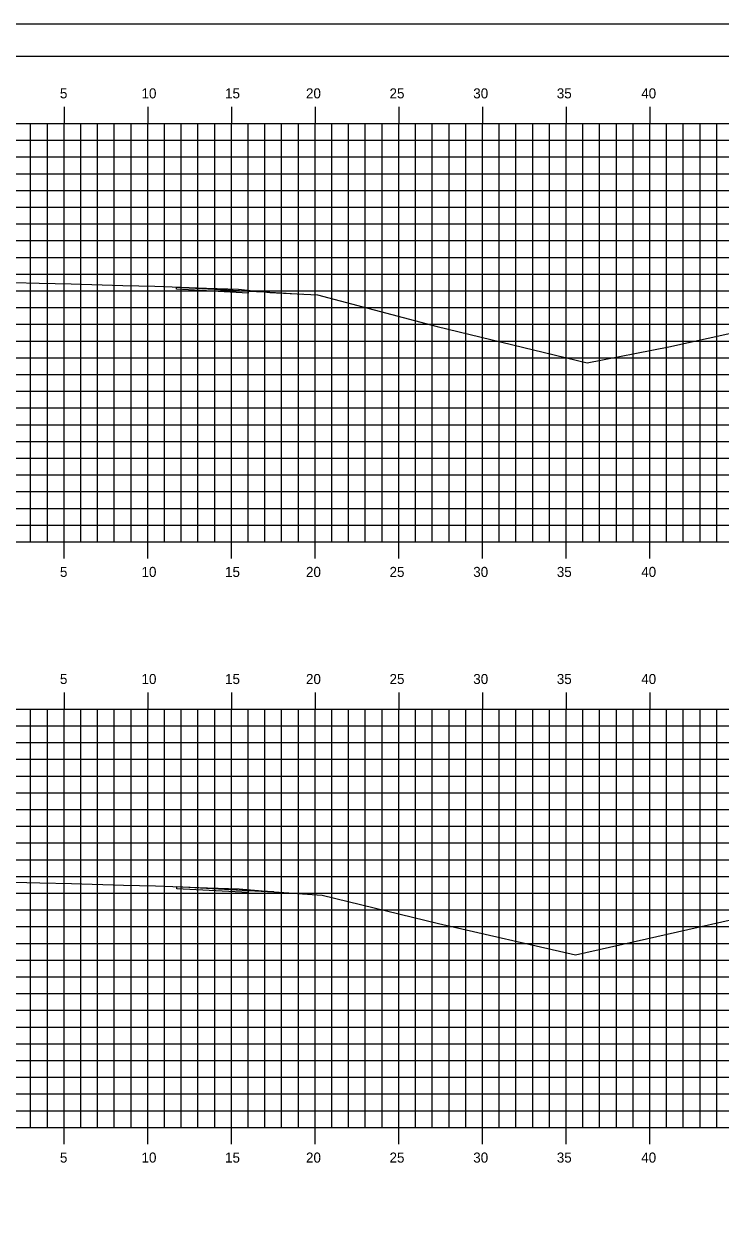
# Model space of a CAD drawing. Extents: x 1168600 to 1177589, y 610178 to 611246.
# Drawn here: x 1177060 to 1177101.7, y 610306.8 to 610378.7 of the extents above; entities that cross this region are included whole.
import ezdxf

# ---------------------------------------------------------------- set-up
doc = ezdxf.new("R2010")
doc.units = 0
for name, color, linetype in [('_Construction', 7, 'Continuous'), ('_Station Equation', 7, 'Continuous'), ('D_Roadway_Edge_TW', 7, 'Continuous'), ('D_Text_Standard', 7, 'Continuous'), ('H_V ANNOTATION', 7, 'Continuous'), ('MAJOR', 7, 'Continuous'), ('MINOR', 7, 'Continuous')]:
    doc.layers.add(name, color=color, linetype=linetype)

msp = doc.modelspace()

# ---------------------------------------------------------------- linework, layer by layer
at = {"layer": '_Construction'}
msp.add_line((1177142.411, 610376.801), (1176982.411, 610376.801), dxfattribs=at)
msp.add_lwpolyline([(1176974.318, 610268.742), (1177144.318, 610268.742), (1177144.318, 610378.742), (1176974.318, 610378.742)], close=True, dxfattribs=at)
at = {"layer": '_Station Equation'}
for points in [[(1177057.824, 610363.333), (1177060.917, 610363.258), (1177062.824, 610363.212), (1177065.923, 610363.124), (1177067.824, 610363.069), (1177070.93, 610362.962), (1177072.824, 610362.897), (1177073.88, 610362.782), (1177074.394, 610362.731), (1177074.52, 610362.719), (1177074.695, 610362.702), (1177077.55, 610362.552), (1177084.703, 610360.674), (1177093.658, 610358.487), (1177098.548, 610359.454), (1177104.429, 610360.742), (1177114.272, 610362.286), (1177116.359, 610362.57), (1177126.123, 610362.533), (1177127.411, 610362.522)], [(1177057.863, 610327.493), (1177060.963, 610327.422), (1177062.863, 610327.375), (1177065.969, 610327.289), (1177067.863, 610327.237), (1177070.976, 610327.13), (1177072.863, 610327.065), (1177073.785, 610326.981), (1177074.937, 610326.888), (1177075.18, 610326.858), (1177077.836, 610326.682), (1177084.777, 610324.987), (1177092.963, 610323.108), (1177097.837, 610324.204), (1177104.193, 610325.641), (1177109.745, 610326.706), (1177117.965, 610327.825), (1177127.411, 610327.79)]]:
    msp.add_lwpolyline(points, dxfattribs=at)
at = {"layer": 'D_Roadway_Edge_TW'}
for points in [[(1177069.126, 610363.024), (1177074.394, 610362.731), (1177073.411, 610362.786), (1177073.411, 610362.661), (1177069.126, 610362.899), (1177069.126, 610363.024)], [(1177069.126, 610363.024), (1177074.394, 610362.731), (1177073.411, 610362.786), (1177073.411, 610362.661), (1177069.126, 610362.899), (1177069.126, 610363.024)], [(1177069.145, 610327.193), (1177074.937, 610326.888), (1177073.411, 610326.968), (1177073.411, 610326.843), (1177069.145, 610327.068), (1177069.145, 610327.193)], [(1177069.145, 610327.193), (1177074.937, 610326.888), (1177073.411, 610326.968), (1177073.411, 610326.843), (1177069.145, 610327.068), (1177069.145, 610327.193)]]:
    msp.add_lwpolyline(points, dxfattribs=at)
at = {"layer": 'D_Text_Standard'}
for points in [[(1177069.126, 610363.024), (1177071.834, 610362.874), (1177073.411, 610362.786), (1177074.394, 610362.731), (1177074.395, 610362.731), (1177076.666, 610362.598)], [(1177069.146, 610327.193), (1177069.148, 610327.193), (1177073.411, 610326.968), (1177073.436, 610326.967), (1177074.937, 610326.888), (1177074.968, 610326.888), (1177076.714, 610326.757)]]:
    msp.add_lwpolyline(points, dxfattribs=at)
at = {"layer": 'MAJOR'}
for p, q in [((1177062.411, 610373.803), (1177062.411, 610372.801)), ((1177067.411, 610373.803), (1177067.411, 610372.801)), ((1177072.411, 610373.803), (1177072.411, 610372.801)), ((1177077.411, 610373.803), (1177077.411, 610372.801)), ((1177082.411, 610373.803), (1177082.411, 610372.801)), ((1177087.411, 610373.803), (1177087.411, 610372.801)), ((1177092.411, 610373.803), (1177092.411, 610372.801)), ((1177097.411, 610373.803), (1177097.411, 610372.801)), ((1176987.411, 610372.801), (1177127.411, 610372.801)), ((1176987.411, 610372.801), (1177127.411, 610372.801)), ((1177062.411, 610347.801), (1177062.411, 610372.801)), ((1177067.411, 610347.801), (1177067.411, 610372.801)), ((1177072.411, 610347.801), (1177072.411, 610372.801)), ((1177077.411, 610347.801), (1177077.411, 610372.801)), ((1177082.411, 610347.801), (1177082.411, 610372.801)), ((1177087.411, 610347.801), (1177087.411, 610372.801)), ((1177092.411, 610347.801), (1177092.411, 610372.801)), ((1177097.411, 610347.801), (1177097.411, 610372.801)), ((1176987.411, 610367.801), (1177127.411, 610367.801)), ((1176987.411, 610362.801), (1177127.411, 610362.801)), ((1176987.411, 610357.801), (1177127.411, 610357.801)), ((1176987.411, 610352.801), (1177127.411, 610352.801)), ((1176987.411, 610347.801), (1177127.411, 610347.801)), ((1176987.411, 610347.801), (1177127.411, 610347.801)), ((1177062.411, 610346.799), (1177062.411, 610347.801)), ((1177067.411, 610346.799), (1177067.411, 610347.801)), ((1177072.411, 610346.799), (1177072.411, 610347.801)), ((1177077.411, 610346.799), (1177077.411, 610347.801)), ((1177082.411, 610346.799), (1177082.411, 610347.801)), ((1177087.411, 610346.799), (1177087.411, 610347.801)), ((1177092.411, 610346.799), (1177092.411, 610347.801)), ((1177097.411, 610346.799), (1177097.411, 610347.801)), ((1177062.411, 610338.803), (1177062.411, 610337.801)), ((1177067.411, 610338.803), (1177067.411, 610337.801)), ((1177072.411, 610338.803), (1177072.411, 610337.801)), ((1177077.411, 610338.803), (1177077.411, 610337.801)), ((1177082.411, 610338.803), (1177082.411, 610337.801)), ((1177087.411, 610338.803), (1177087.411, 610337.801)), ((1177092.411, 610338.803), (1177092.411, 610337.801)), ((1177097.411, 610338.803), (1177097.411, 610337.801)), ((1176987.411, 610337.801), (1177127.411, 610337.801)), ((1176987.411, 610337.801), (1177127.411, 610337.801)), ((1177062.411, 610312.801), (1177062.411, 610337.801)), ((1177067.411, 610312.801), (1177067.411, 610337.801)), ((1177072.411, 610312.801), (1177072.411, 610337.801)), ((1177077.411, 610312.801), (1177077.411, 610337.801)), ((1177082.411, 610312.801), (1177082.411, 610337.801)), ((1177087.411, 610312.801), (1177087.411, 610337.801)), ((1177092.411, 610312.801), (1177092.411, 610337.801)), ((1177097.411, 610312.801), (1177097.411, 610337.801)), ((1176987.411, 610332.801), (1177127.411, 610332.801)), ((1176987.411, 610327.801), (1177127.411, 610327.801)), ((1176987.411, 610322.801), (1177127.411, 610322.801)), ((1176987.411, 610317.801), (1177127.411, 610317.801)), ((1176987.411, 610312.801), (1177127.411, 610312.801)), ((1176987.411, 610312.801), (1177127.411, 610312.801)), ((1177062.411, 610311.799), (1177062.411, 610312.801)), ((1177067.411, 610311.799), (1177067.411, 610312.801)), ((1177072.411, 610311.799), (1177072.411, 610312.801)), ((1177077.411, 610311.799), (1177077.411, 610312.801)), ((1177082.411, 610311.799), (1177082.411, 610312.801)), ((1177087.411, 610311.799), (1177087.411, 610312.801)), ((1177092.411, 610311.799), (1177092.411, 610312.801)), ((1177097.411, 610311.799), (1177097.411, 610312.801))]:
    msp.add_line(p, q, dxfattribs=at)
at = {"layer": 'MINOR'}
for p, q in [((1177060.411, 610347.801), (1177060.411, 610372.801)), ((1177061.411, 610347.801), (1177061.411, 610372.801)), ((1177063.411, 610347.801), (1177063.411, 610372.801)), ((1177064.411, 610347.801), (1177064.411, 610372.801)), ((1177065.411, 610347.801), (1177065.411, 610372.801)), ((1177066.411, 610347.801), (1177066.411, 610372.801)), ((1177068.411, 610347.801), (1177068.411, 610372.801)), ((1177069.411, 610347.801), (1177069.411, 610372.801)), ((1177070.411, 610347.801), (1177070.411, 610372.801)), ((1177071.411, 610347.801), (1177071.411, 610372.801)), ((1177073.411, 610347.801), (1177073.411, 610372.801)), ((1177074.411, 610347.801), (1177074.411, 610372.801)), ((1177075.411, 610347.801), (1177075.411, 610372.801)), ((1177076.411, 610347.801), (1177076.411, 610372.801)), ((1177078.411, 610347.801), (1177078.411, 610372.801)), ((1177079.411, 610347.801), (1177079.411, 610372.801)), ((1177080.411, 610347.801), (1177080.411, 610372.801)), ((1177081.411, 610347.801), (1177081.411, 610372.801)), ((1177083.411, 610347.801), (1177083.411, 610372.801)), ((1177084.411, 610347.801), (1177084.411, 610372.801)), ((1177085.411, 610347.801), (1177085.411, 610372.801)), ((1177086.411, 610347.801), (1177086.411, 610372.801)), ((1177088.411, 610347.801), (1177088.411, 610372.801)), ((1177089.411, 610347.801), (1177089.411, 610372.801)), ((1177090.411, 610347.801), (1177090.411, 610372.801)), ((1177091.411, 610347.801), (1177091.411, 610372.801)), ((1177093.411, 610347.801), (1177093.411, 610372.801)), ((1177094.411, 610347.801), (1177094.411, 610372.801)), ((1177095.411, 610347.801), (1177095.411, 610372.801)), ((1177096.411, 610347.801), (1177096.411, 610372.801)), ((1177098.411, 610347.801), (1177098.411, 610372.801)), ((1177099.411, 610347.801), (1177099.411, 610372.801)), ((1177100.411, 610347.801), (1177100.411, 610372.801)), ((1177101.411, 610347.801), (1177101.411, 610372.801)), ((1176987.411, 610371.801), (1177127.411, 610371.801)), ((1176987.411, 610370.801), (1177127.411, 610370.801)), ((1176987.411, 610369.801), (1177127.411, 610369.801)), ((1176987.411, 610368.801), (1177127.411, 610368.801)), ((1176987.411, 610366.801), (1177127.411, 610366.801)), ((1176987.411, 610365.801), (1177127.411, 610365.801)), ((1176987.411, 610364.801), (1177127.411, 610364.801)), ((1176987.411, 610363.801), (1177127.411, 610363.801)), ((1176987.411, 610361.801), (1177127.411, 610361.801)), ((1176987.411, 610360.801), (1177127.411, 610360.801)), ((1176987.411, 610359.801), (1177127.411, 610359.801)), ((1176987.411, 610358.801), (1177127.411, 610358.801)), ((1176987.411, 610356.801), (1177127.411, 610356.801)), ((1176987.411, 610355.801), (1177127.411, 610355.801)), ((1176987.411, 610354.801), (1177127.411, 610354.801)), ((1176987.411, 610353.801), (1177127.411, 610353.801)), ((1176987.411, 610351.801), (1177127.411, 610351.801)), ((1176987.411, 610350.801), (1177127.411, 610350.801)), ((1176987.411, 610349.801), (1177127.411, 610349.801)), ((1176987.411, 610348.801), (1177127.411, 610348.801)), ((1177060.411, 610312.801), (1177060.411, 610337.801)), ((1177061.411, 610312.801), (1177061.411, 610337.801)), ((1177063.411, 610312.801), (1177063.411, 610337.801)), ((1177064.411, 610312.801), (1177064.411, 610337.801)), ((1177065.411, 610312.801), (1177065.411, 610337.801)), ((1177066.411, 610312.801), (1177066.411, 610337.801)), ((1177068.411, 610312.801), (1177068.411, 610337.801)), ((1177069.411, 610312.801), (1177069.411, 610337.801)), ((1177070.411, 610312.801), (1177070.411, 610337.801)), ((1177071.411, 610312.801), (1177071.411, 610337.801)), ((1177073.411, 610312.801), (1177073.411, 610337.801)), ((1177074.411, 610312.801), (1177074.411, 610337.801)), ((1177075.411, 610312.801), (1177075.411, 610337.801)), ((1177076.411, 610312.801), (1177076.411, 610337.801)), ((1177078.411, 610312.801), (1177078.411, 610337.801)), ((1177079.411, 610312.801), (1177079.411, 610337.801)), ((1177080.411, 610312.801), (1177080.411, 610337.801)), ((1177081.411, 610312.801), (1177081.411, 610337.801)), ((1177083.411, 610312.801), (1177083.411, 610337.801)), ((1177084.411, 610312.801), (1177084.411, 610337.801)), ((1177085.411, 610312.801), (1177085.411, 610337.801)), ((1177086.411, 610312.801), (1177086.411, 610337.801)), ((1177088.411, 610312.801), (1177088.411, 610337.801)), ((1177089.411, 610312.801), (1177089.411, 610337.801)), ((1177090.411, 610312.801), (1177090.411, 610337.801)), ((1177091.411, 610312.801), (1177091.411, 610337.801)), ((1177093.411, 610312.801), (1177093.411, 610337.801)), ((1177094.411, 610312.801), (1177094.411, 610337.801)), ((1177095.411, 610312.801), (1177095.411, 610337.801)), ((1177096.411, 610312.801), (1177096.411, 610337.801)), ((1177098.411, 610312.801), (1177098.411, 610337.801)), ((1177099.411, 610312.801), (1177099.411, 610337.801)), ((1177100.411, 610312.801), (1177100.411, 610337.801)), ((1177101.411, 610312.801), (1177101.411, 610337.801)), ((1176987.411, 610336.801), (1177127.411, 610336.801)), ((1176987.411, 610335.801), (1177127.411, 610335.801)), ((1176987.411, 610334.801), (1177127.411, 610334.801)), ((1176987.411, 610333.801), (1177127.411, 610333.801)), ((1176987.411, 610331.801), (1177127.411, 610331.801)), ((1176987.411, 610330.801), (1177127.411, 610330.801)), ((1176987.411, 610329.801), (1177127.411, 610329.801)), ((1176987.411, 610328.801), (1177127.411, 610328.801)), ((1176987.411, 610326.801), (1177127.411, 610326.801)), ((1176987.411, 610325.801), (1177127.411, 610325.801)), ((1176987.411, 610324.801), (1177127.411, 610324.801)), ((1176987.411, 610323.801), (1177127.411, 610323.801)), ((1176987.411, 610321.801), (1177127.411, 610321.801)), ((1176987.411, 610320.801), (1177127.411, 610320.801)), ((1176987.411, 610319.801), (1177127.411, 610319.801)), ((1176987.411, 610318.801), (1177127.411, 610318.801)), ((1176987.411, 610316.801), (1177127.411, 610316.801)), ((1176987.411, 610315.801), (1177127.411, 610315.801)), ((1176987.411, 610314.801), (1177127.411, 610314.801)), ((1176987.411, 610313.801), (1177127.411, 610313.801))]:
    msp.add_line(p, q, dxfattribs=at)

# ---------------------------------------------------------------- texts
at = {"layer": 'H_V ANNOTATION'}
for s, p in [('5', (1177062.162, 610374.301)), ('10', (1177067.036, 610374.301)), ('15', (1177072.028, 610374.301)), ('20', (1177076.865, 610374.301)), ('25', (1177081.857, 610374.301)), ('30', (1177086.86, 610374.301)), ('35', (1177091.852, 610374.301)), ('40', (1177096.897, 610374.301)), ('5', (1177062.162, 610345.701)), ('10', (1177067.036, 610345.701)), ('15', (1177072.028, 610345.701)), ('20', (1177076.865, 610345.701)), ('25', (1177081.857, 610345.701)), ('30', (1177086.86, 610345.701)), ('35', (1177091.852, 610345.701)), ('40', (1177096.897, 610345.701)), ('5', (1177062.162, 610339.301)), ('10', (1177067.036, 610339.301)), ('15', (1177072.028, 610339.301)), ('20', (1177076.865, 610339.301)), ('25', (1177081.857, 610339.301)), ('30', (1177086.86, 610339.301)), ('35', (1177091.852, 610339.301)), ('40', (1177096.897, 610339.301)), ('5', (1177062.162, 610310.701)), ('10', (1177067.036, 610310.701)), ('15', (1177072.028, 610310.701)), ('20', (1177076.865, 610310.701)), ('25', (1177081.857, 610310.701)), ('30', (1177086.86, 610310.701)), ('35', (1177091.852, 610310.701)), ('40', (1177096.897, 610310.701))]:
    msp.add_text(s, height=0.6, dxfattribs=at).set_placement(p)

doc.saveas('drawing.dxf')
